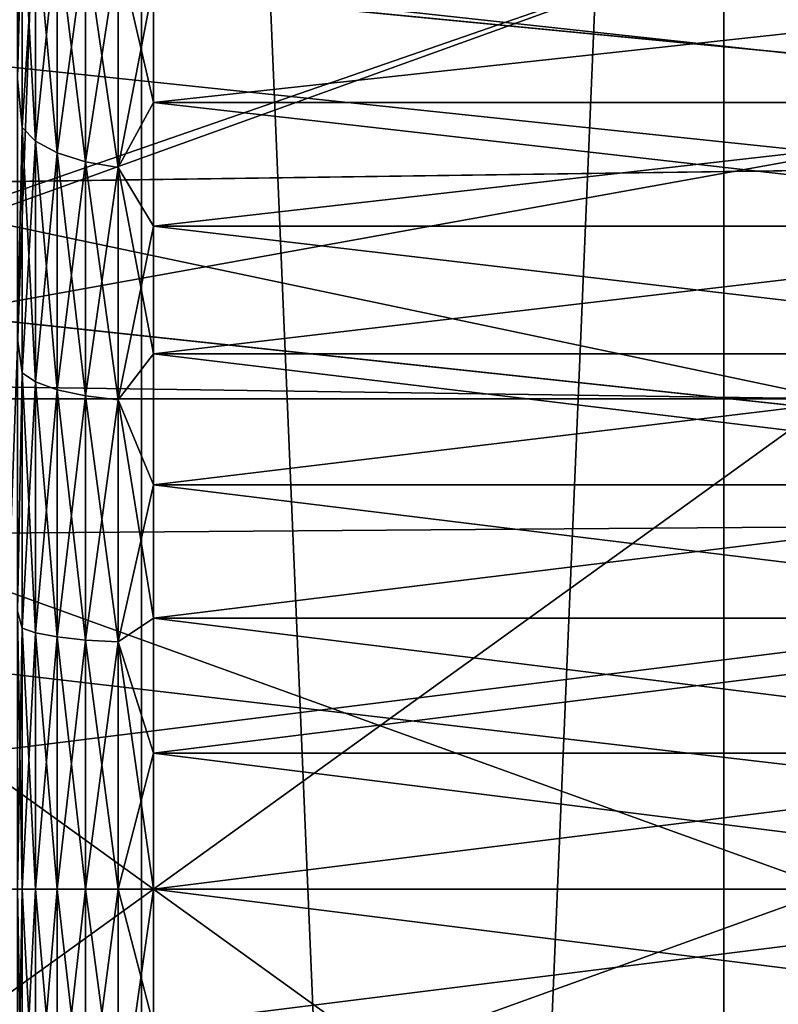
# Model space of a CAD drawing. Header units: metres. Extents: x -109 to 109, y -78 to 121.
# Tile 301 of 656: x -87.2 to -86.08, y 103.86 to 105.31. Entities that reach past the tile are written whole.
import ezdxf

# ---------------------------------------------------------------- set-up
doc = ezdxf.new("R2010")
doc.units = ezdxf.units.M
doc.layers.add('solid_508554_SW0001', color=7, linetype='CONTINUOUS')

msp = doc.modelspace()

# ---------------------------------------------------------------- linework, layer by layer
at = {"layer": 'solid_508554_SW0001'}
for points in [[(-87.758316, 109.825623, -25.499985), (-87.758324, 89.525627, -25.499985), (-87.017212, 89.525627, -24.358774)], [(-87.017204, 109.825623, -39.641228), (-87.017212, 89.525627, -39.641224), (-87.758324, 89.525627, -38.500015)], [(-87.017204, 109.825623, -39.641228), (-87.758324, 89.525627, -38.500015), (-87.758316, 109.825623, -38.500015)], [(-87.758316, 109.825623, -25.499985), (-87.017212, 89.525627, -24.358774), (-87.017204, 109.825623, -24.358772)], [(-87.017204, 109.825623, -24.358772), (-87.017212, 89.525627, -24.358774), (-86.160873, 89.525627, -23.301289)], [(-86.160873, 109.825623, -40.698708), (-86.160873, 89.525627, -40.698711), (-87.017212, 89.525627, -39.641224)], [(-86.160873, 109.825623, -40.698708), (-87.017212, 89.525627, -39.641224), (-87.017204, 109.825623, -39.641228)], [(-87.017204, 109.825623, -24.358772), (-86.160873, 89.525627, -23.301289), (-86.160873, 109.825623, -23.301292)], [(-86.160873, 109.825623, -23.301292), (-86.160873, 89.525627, -23.301289), (-85.198685, 89.525627, -22.339108)], [(-86.160873, 109.825623, -23.301292), (-85.198685, 89.525627, -22.339108), (-85.198708, 109.825623, -22.339127)], [(-85.198708, 109.825623, -41.660873), (-85.198685, 89.525627, -41.660892), (-86.160873, 89.525627, -40.698711)], [(-85.198708, 109.825623, -41.660873), (-86.160873, 89.525627, -40.698711), (-86.160873, 109.825623, -40.698708)], [(-88.961327, 105.537155, -28.296587), (-84.5, 105.619217, -28.331148), (-84.5, 105.104797, -28.148327)], [(-88.961273, 105.53672, -35.70359), (-84.5, 105.104797, -35.851673), (-84.5, 105.619217, -35.66885)], [(-87.193184, 105.484406, -34.269901), (-87.199997, 105.218269, -34.477921), (-87.199997, 105.574348, -34.272434)], [(-87.193184, 105.484406, -29.730099), (-87.199997, 105.574341, -29.727562), (-87.199997, 105.218269, -29.522078)], [(-88.911133, 105.043579, -28.131697), (-88.961327, 105.537155, -28.296587), (-84.5, 105.104797, -28.148327)], [(-88.961273, 105.53672, -35.70359), (-88.911118, 105.043358, -35.868362), (-84.5, 105.104797, -35.851673)], [(-87.193184, 105.146515, -34.454403), (-87.199997, 105.218269, -34.477921), (-87.193184, 105.484406, -34.269901)], [(-87.193184, 105.484406, -29.730099), (-87.199997, 105.218269, -29.522078), (-87.193184, 105.146515, -29.545597)], [(-87.193184, 105.484406, -29.730099), (-87.193184, 105.146515, -29.545597), (-87.17318, 105.458298, -29.770716)], [(-87.193184, 105.484406, -34.269901), (-87.17318, 105.458298, -34.229282), (-87.17318, 105.126457, -34.410484)], [(-87.193184, 105.146515, -34.454403), (-87.193184, 105.484406, -34.269901), (-87.17318, 105.126457, -34.410484)], [(-86, 105.469002, -32), (-89.4254, 105.469002, -32), (-86, 105.108154, -32.625)], [(-86, 104.747314, -33.25), (-86, 105.108154, -32.625), (-89.4254, 105.469002, -32)], [(-88, 104.775627, -30.799038), (-89.4254, 105.469002, -32), (-86, 105.469002, -32)], [(-86, 104.747314, -33.25), (-89.4254, 105.469002, -32), (-88, 104.775627, -33.200962)], [(-86, 105.469002, -32), (-86, 105.108154, -31.375), (-88, 104.747314, -30.75)], [(-88, 104.775627, -30.799038), (-86, 105.469002, -32), (-88, 104.747314, -30.75)], [(-87.193184, 105.146515, -29.545597), (-87.17318, 105.126457, -29.589516), (-87.17318, 105.458298, -29.770716)], [(-87.17318, 105.458298, -29.770716), (-87.17318, 105.126457, -29.589516), (-87.14135, 105.43589, -29.805586)], [(-87.17318, 105.458298, -34.229282), (-87.14135, 105.43589, -34.194412), (-87.14135, 105.109238, -34.37278)], [(-87.17318, 105.126457, -34.410484), (-87.17318, 105.458298, -34.229282), (-87.14135, 105.109238, -34.37278)], [(-87.17318, 105.126457, -29.589516), (-87.14135, 105.109238, -29.62722), (-87.14135, 105.43589, -29.805586)], [(-87.14135, 105.43589, -29.805586), (-87.14135, 105.109238, -29.62722), (-87.099861, 105.418701, -29.832329)], [(-87.14135, 105.43589, -34.194412), (-87.099861, 105.418701, -34.167671), (-87.099861, 105.096031, -34.343864)], [(-87.14135, 105.109238, -34.37278), (-87.14135, 105.43589, -34.194412), (-87.099861, 105.096031, -34.343864)], [(-87.14135, 105.109238, -29.62722), (-87.099861, 105.096031, -29.656136), (-87.099861, 105.418701, -29.832329)], [(-87.099861, 105.418701, -29.832329), (-87.099861, 105.096031, -29.656136), (-87.051559, 105.407913, -29.849115)], [(-87.099861, 105.418701, -34.167671), (-87.051559, 105.407913, -34.150883), (-87.051559, 105.087746, -34.32571)], [(-87.099861, 105.096031, -34.343864), (-87.099861, 105.418701, -34.167671), (-87.051559, 105.087746, -34.32571)], [(-87.099861, 105.096031, -29.656136), (-87.051559, 105.087746, -29.674288), (-87.051559, 105.407913, -29.849115)], [(-87.051559, 105.407913, -29.849115), (-87.051559, 105.087746, -29.674288), (-87, 105.358002, -29.825771)], [(-87.051559, 105.407913, -34.150883), (-87, 105.358002, -34.174229), (-87, 105.183304, -34.272064)], [(-87.051559, 105.087746, -34.32571), (-87.051559, 105.407913, -34.150883), (-87, 105.183304, -34.272064)], [(-87.051559, 105.087746, -29.674288), (-87, 105.183304, -29.727936), (-87, 105.358002, -29.825771)], [(-85.400002, 105.358002, -29.825771), (-87, 105.358002, -29.825771), (-87, 105.183304, -29.727936)], [(-85.400002, 105.183304, -29.727936), (-85.400002, 105.358002, -29.825771), (-87, 105.183304, -29.727936)], [(-85.400002, 105.183304, -34.272064), (-87, 105.183304, -34.272064), (-87, 105.358002, -34.174229)], [(-85.400002, 105.358002, -34.174229), (-85.400002, 105.183304, -34.272064), (-87, 105.358002, -34.174229)], [(-87.193184, 105.146515, -34.454403), (-87.199997, 104.835655, -34.627995), (-87.199997, 105.218269, -34.477921)], [(-87.193184, 105.146515, -29.545597), (-87.199997, 105.218269, -29.522078), (-87.199997, 104.835648, -29.372004)], [(-87.051559, 105.087746, -29.674288), (-87, 105.001472, -29.644108), (-87, 105.183304, -29.727936)], [(-87.051559, 105.087746, -34.32571), (-87, 105.183304, -34.272064), (-87, 105.001472, -34.355892)], [(-85.400002, 105.183304, -29.727936), (-87, 105.183304, -29.727936), (-87, 105.001472, -29.644108)], [(-85.400002, 105.001472, -29.644108), (-85.400002, 105.183304, -29.727936), (-87, 105.001472, -29.644108)], [(-85.400002, 105.001472, -34.355892), (-87, 105.001472, -34.355892), (-87, 105.183304, -34.272064)], [(-85.400002, 105.183304, -34.272064), (-85.400002, 105.001472, -34.355892), (-87, 105.183304, -34.272064)], [(-87.193184, 104.785805, -34.58894), (-87.199997, 104.835655, -34.627995), (-87.193184, 105.146515, -34.454403)], [(-87.193184, 105.146515, -29.545597), (-87.199997, 104.835648, -29.372004), (-87.193184, 104.785805, -29.411062)], [(-87.193184, 105.146515, -29.545597), (-87.193184, 104.785805, -29.411062), (-87.17318, 105.126457, -29.589516)], [(-87.193184, 105.146515, -34.454403), (-87.17318, 105.126457, -34.410484), (-87.17318, 104.772202, -34.542614)], [(-87.193184, 104.785805, -34.58894), (-87.193184, 105.146515, -34.454403), (-87.17318, 104.772202, -34.542614)], [(-87.193184, 104.785805, -29.411062), (-87.17318, 104.772202, -29.457388), (-87.17318, 105.126457, -29.589516)], [(-87.17318, 105.126457, -29.589516), (-87.17318, 104.772202, -29.457388), (-87.14135, 105.109238, -29.62722)], [(-87.17318, 105.126457, -34.410484), (-87.14135, 105.109238, -34.37278), (-87.14135, 104.760529, -34.502842)], [(-87.17318, 104.772202, -34.542614), (-87.17318, 105.126457, -34.410484), (-87.14135, 104.760529, -34.502842)], [(-86, 104.747314, -30.75), (-88, 104.747314, -30.75), (-86, 105.108154, -31.375)], [(-87.17318, 104.772202, -29.457388), (-87.14135, 104.760529, -29.497158), (-87.14135, 105.109238, -29.62722)], [(-87.14135, 105.109238, -29.62722), (-87.14135, 104.760529, -29.497158), (-87.099861, 105.096031, -29.656136)], [(-87.14135, 105.109238, -34.37278), (-87.099861, 105.096031, -34.343864), (-87.099861, 104.751572, -34.47234)], [(-87.14135, 104.760529, -34.502842), (-87.14135, 105.109238, -34.37278), (-87.099861, 104.751572, -34.47234)], [(-88.911133, 105.043579, -28.131697), (-84.5, 105.104797, -28.148327), (-84.5, 104.570282, -28.037254)], [(-88.911118, 105.043358, -35.868362), (-84.5, 104.570282, -35.962746), (-84.5, 105.104797, -35.851673)], [(-87.14135, 104.760529, -29.497158), (-87.099861, 104.751572, -29.527658), (-87.099861, 105.096031, -29.656136)], [(-87.099861, 105.096031, -29.656136), (-87.099861, 104.751572, -29.527658), (-87.051559, 105.087746, -29.674288)], [(-87.099861, 105.096031, -34.343864), (-87.051559, 105.087746, -34.32571), (-87.051559, 104.745949, -34.453194)], [(-87.099861, 104.751572, -34.47234), (-87.099861, 105.096031, -34.343864), (-87.051559, 104.745949, -34.453194)], [(-87.099861, 104.751572, -29.527658), (-87.051559, 104.745949, -29.546806), (-87.051559, 105.087746, -29.674288)], [(-87.051559, 105.087746, -29.674288), (-87.051559, 104.745949, -29.546806), (-87, 105.001472, -29.644108)], [(-87.051559, 105.087746, -34.32571), (-87, 105.001472, -34.355892), (-87, 104.813622, -34.425194)], [(-87.051559, 104.745949, -34.453194), (-87.051559, 105.087746, -34.32571), (-87, 104.813622, -34.425194)], [(-88.879906, 104.537491, -28.032887), (-88.911133, 105.043579, -28.131697), (-84.5, 104.570282, -28.037254)], [(-88.911118, 105.043358, -35.868362), (-88.879898, 104.537399, -35.967125), (-84.5, 104.570282, -35.962746)], [(-87.051559, 104.745949, -29.546806), (-87, 104.813622, -29.574806), (-87, 105.001472, -29.644108)], [(-85.400002, 105.001472, -29.644108), (-87, 105.001472, -29.644108), (-87, 104.813622, -29.574806)], [(-85.400002, 104.813622, -29.574806), (-85.400002, 105.001472, -29.644108), (-87, 104.813622, -29.574806)], [(-85.400002, 104.813622, -34.425194), (-87, 104.813622, -34.425194), (-87, 105.001472, -34.355892)], [(-85.400002, 105.001472, -34.355892), (-85.400002, 104.813622, -34.425194), (-87, 105.001472, -34.355892)], [(-87.193184, 104.785805, -34.58894), (-87.199997, 104.434608, -34.719418), (-87.199997, 104.835655, -34.627995)], [(-87.193184, 104.785805, -29.411062), (-87.199997, 104.835648, -29.372004), (-87.199997, 104.434601, -29.280582)], [(-87.051559, 104.745949, -29.546806), (-87, 104.620911, -29.520456), (-87, 104.813622, -29.574806)], [(-87.051559, 104.745949, -34.453194), (-87, 104.813622, -34.425194), (-87, 104.620911, -34.479542)], [(-85.400002, 104.813622, -29.574806), (-87, 104.813622, -29.574806), (-87, 104.620911, -29.520456)], [(-85.400002, 104.620911, -29.520456), (-85.400002, 104.813622, -29.574806), (-87, 104.620911, -29.520456)], [(-85.400002, 104.620911, -34.479542), (-87, 104.620911, -34.479542), (-87, 104.813622, -34.425194)], [(-85.400002, 104.813622, -34.425194), (-85.400002, 104.620911, -34.479542), (-87, 104.813622, -34.425194)], [(-86, 104.747314, -33.25), (-88, 104.775627, -33.200962), (-88, 104.747314, -33.25)], [(-87.193184, 104.409622, -34.670773), (-87.199997, 104.434608, -34.719418), (-87.193184, 104.785805, -34.58894)], [(-87.193184, 104.785805, -29.411062), (-87.199997, 104.434601, -29.280582), (-87.193184, 104.409622, -29.329227)], [(-87.193184, 104.785805, -29.411062), (-87.193184, 104.409622, -29.329227), (-87.17318, 104.772202, -29.457388)], [(-87.193184, 104.785805, -34.58894), (-87.17318, 104.772202, -34.542614), (-87.17318, 104.402756, -34.622982)], [(-87.193184, 104.409622, -34.670773), (-87.193184, 104.785805, -34.58894), (-87.17318, 104.402756, -34.622982)], [(-87.193184, 104.409622, -29.329227), (-87.17318, 104.402756, -29.377018), (-87.17318, 104.772202, -29.457388)], [(-87.17318, 104.772202, -29.457388), (-87.17318, 104.402756, -29.377018), (-87.14135, 104.760529, -29.497158)], [(-87.17318, 104.772202, -34.542614), (-87.14135, 104.760529, -34.502842), (-87.14135, 104.396858, -34.581955)], [(-87.17318, 104.402756, -34.622982), (-87.17318, 104.772202, -34.542614), (-87.14135, 104.396858, -34.581955)], [(-87.17318, 104.402756, -29.377018), (-87.14135, 104.396858, -29.418047), (-87.14135, 104.760529, -29.497158)], [(-87.14135, 104.760529, -29.497158), (-87.14135, 104.396858, -29.418047), (-87.099861, 104.751572, -29.527658)], [(-87.14135, 104.760529, -34.502842), (-87.099861, 104.751572, -34.47234), (-87.099861, 104.392334, -34.550488)], [(-87.14135, 104.396858, -34.581955), (-87.14135, 104.760529, -34.502842), (-87.099861, 104.392334, -34.550488)], [(-86, 104.747314, -33.25), (-88, 104.747314, -33.25), (-86, 104.025627, -33.25)], [(-86, 103.30394, -33.25), (-86, 104.025627, -33.25), (-88, 104.747314, -33.25)], [(-86, 104.747314, -30.75), (-86, 104.025627, -30.75), (-88, 103.30394, -30.75)], [(-86, 104.747314, -30.75), (-88, 103.30394, -30.75), (-88, 104.747314, -30.75)], [(-88, 103.30394, -33.25), (-86, 103.30394, -33.25), (-88, 104.747314, -33.25)], [(-87.14135, 104.396858, -29.418047), (-87.099861, 104.392334, -29.449511), (-87.099861, 104.751572, -29.527658)], [(-87.099861, 104.751572, -29.527658), (-87.099861, 104.392334, -29.449511), (-87.051559, 104.745949, -29.546806)], [(-87.099861, 104.751572, -34.47234), (-87.051559, 104.745949, -34.453194), (-87.051559, 104.389488, -34.530735)], [(-87.099861, 104.392334, -34.550488), (-87.099861, 104.751572, -34.47234), (-87.051559, 104.389488, -34.530735)], [(-87.099861, 104.392334, -29.449511), (-87.051559, 104.389488, -29.469263), (-87.051559, 104.745949, -29.546806)], [(-87.051559, 104.745949, -29.546806), (-87.051559, 104.389488, -29.469263), (-87, 104.620911, -29.520456)], [(-87.051559, 104.745949, -34.453194), (-87, 104.620911, -34.479542), (-87, 104.424538, -34.518604)], [(-87.051559, 104.389488, -34.530735), (-87.051559, 104.745949, -34.453194), (-87, 104.424538, -34.518604)], [(-87.051559, 104.389488, -29.469263), (-87, 104.424538, -29.481396), (-87, 104.620911, -29.520456)], [(-85.400002, 104.620911, -29.520456), (-87, 104.620911, -29.520456), (-87, 104.424538, -29.481396)], [(-85.400002, 104.424538, -29.481396), (-85.400002, 104.620911, -29.520456), (-87, 104.424538, -29.481396)], [(-85.400002, 104.424538, -34.518604), (-87, 104.424538, -34.518604), (-87, 104.620911, -34.479542)], [(-85.400002, 104.620911, -34.479542), (-85.400002, 104.424538, -34.518604), (-87, 104.620911, -34.479542)], [(-88.879906, 104.537491, -28.032887), (-84.5, 104.570282, -28.037254), (-84.5, 104.025627, -28)], [(-88.879898, 104.537399, -35.967125), (-88.869316, 104.025627, -36), (-84.5, 104.570282, -35.962746)], [(-84.5, 104.570282, -35.962746), (-88.869316, 104.025627, -36), (-84.5, 104.025627, -36)], [(-88.879906, 104.537491, -28.032887), (-84.5, 104.025627, -28), (-88.869316, 104.025627, -28)], [(-87.193184, 104.025627, -34.698235), (-87.199997, 104.025627, -34.75), (-87.199997, 104.434608, -34.719418)], [(-87.193184, 104.025627, -34.698235), (-87.199997, 104.434608, -34.719418), (-87.193184, 104.409622, -34.670773)], [(-87.193184, 104.409622, -29.329227), (-87.199997, 104.434601, -29.280582), (-87.199997, 104.025627, -29.25)], [(-87.051559, 104.389488, -29.469263), (-87, 104.2257, -29.457861), (-87, 104.424538, -29.481396)], [(-87.051559, 104.389488, -34.530735), (-87, 104.424538, -34.518604), (-87, 104.2257, -34.542141)], [(-85.400002, 104.424538, -29.481396), (-87, 104.424538, -29.481396), (-87, 104.2257, -29.457861)], [(-85.400002, 104.2257, -29.457861), (-85.400002, 104.424538, -29.481396), (-87, 104.2257, -29.457861)], [(-85.400002, 104.2257, -34.542141), (-87, 104.2257, -34.542141), (-87, 104.424538, -34.518604)], [(-85.400002, 104.424538, -34.518604), (-85.400002, 104.2257, -34.542141), (-87, 104.424538, -34.518604)], [(-87.193184, 104.409622, -29.329227), (-87.199997, 104.025627, -29.25), (-87.193184, 104.025627, -29.301764)], [(-87.193184, 104.409622, -29.329227), (-87.193184, 104.025627, -29.301764), (-87.17318, 104.402756, -29.377018)], [(-87.193184, 104.409622, -34.670773), (-87.17318, 104.402756, -34.622982), (-87.17318, 104.025627, -34.649956)], [(-87.193184, 104.025627, -34.698235), (-87.193184, 104.409622, -34.670773), (-87.17318, 104.025627, -34.649956)], [(-87.193184, 104.025627, -29.301764), (-87.17318, 104.025627, -29.350046), (-87.17318, 104.402756, -29.377018)], [(-87.17318, 104.402756, -29.377018), (-87.17318, 104.025627, -29.350046), (-87.14135, 104.396858, -29.418047)], [(-87.17318, 104.402756, -34.622982), (-87.14135, 104.396858, -34.581955), (-87.14135, 104.025627, -34.608505)], [(-87.17318, 104.025627, -34.649956), (-87.17318, 104.402756, -34.622982), (-87.14135, 104.025627, -34.608505)], [(-87.17318, 104.025627, -29.350046), (-87.14135, 104.025627, -29.391495), (-87.14135, 104.396858, -29.418047)], [(-87.14135, 104.396858, -29.418047), (-87.14135, 104.025627, -29.391495), (-87.099861, 104.392334, -29.449511)], [(-87.14135, 104.396858, -34.581955), (-87.099861, 104.392334, -34.550488), (-87.099861, 104.025627, -34.576717)], [(-87.14135, 104.025627, -34.608505), (-87.14135, 104.396858, -34.581955), (-87.099861, 104.025627, -34.576717)], [(-87.14135, 104.025627, -29.391495), (-87.099861, 104.025627, -29.423283), (-87.099861, 104.392334, -29.449511)], [(-87.099861, 104.392334, -29.449511), (-87.099861, 104.025627, -29.423283), (-87.051559, 104.389488, -29.469263)], [(-87.099861, 104.392334, -34.550488), (-87.051559, 104.389488, -34.530735), (-87.051559, 104.025627, -34.556759)], [(-87.099861, 104.025627, -34.576717), (-87.099861, 104.392334, -34.550488), (-87.051559, 104.025627, -34.556759)], [(-87.099861, 104.025627, -29.423283), (-87.051559, 104.025627, -29.443239), (-87.051559, 104.389488, -29.469263)], [(-87.051559, 104.389488, -34.530735), (-87, 104.2257, -34.542141), (-87, 104.025627, -34.549999)], [(-87.051559, 104.025627, -34.556759), (-87.051559, 104.389488, -34.530735), (-87, 104.025627, -34.549999)], [(-87.051559, 104.389488, -29.469263), (-87.051559, 104.025627, -29.443239), (-87, 104.2257, -29.457861)], [(-87.051559, 104.025627, -29.443239), (-87, 104.025627, -29.450001), (-87, 104.2257, -29.457861)], [(-87, 104.2257, -34.542141), (-85.400002, 104.025627, -34.549999), (-87, 104.025627, -34.549999)], [(-85.400002, 104.2257, -34.542141), (-85.400002, 104.025627, -34.549999), (-87, 104.2257, -34.542141)], [(-85.400002, 104.2257, -29.457861), (-87, 104.025627, -29.450001), (-85.400002, 104.025627, -29.450001)], [(-85.400002, 104.2257, -29.457861), (-87, 104.2257, -29.457861), (-87, 104.025627, -29.450001)], [(-88.879906, 103.513763, -35.967113), (-84.5, 103.480965, -35.962746), (-84.5, 104.025627, -36)], [(-88.869316, 104.025627, -36), (-88.879906, 103.513763, -35.967113), (-84.5, 104.025627, -36)], [(-88.879906, 103.513763, -28.032887), (-88.869316, 104.025627, -28), (-84.5, 103.480965, -28.037254)], [(-88.869316, 104.025627, -28), (-84.5, 104.025627, -28), (-84.5, 103.480965, -28.037254)], [(-86, 103.30394, -30.75), (-88, 103.30394, -30.75), (-86, 104.025627, -30.75)], [(-87.193184, 103.641624, -34.670773), (-87.199997, 103.616653, -34.719418), (-87.199997, 104.025627, -34.75)], [(-87.193184, 103.641624, -34.670773), (-87.199997, 104.025627, -34.75), (-87.193184, 104.025627, -34.698235)], [(-87.193184, 104.025627, -29.301764), (-87.199997, 104.025627, -29.25), (-87.199997, 103.616646, -29.280582)], [(-87.193184, 103.641624, -29.329227), (-87.193184, 104.025627, -29.301764), (-87.199997, 103.616646, -29.280582)], [(-87.193184, 103.641624, -29.329227), (-87.17318, 104.025627, -29.350046), (-87.193184, 104.025627, -29.301764)], [(-87.193184, 103.641624, -29.329227), (-87.17318, 103.648499, -29.377018), (-87.17318, 104.025627, -29.350046)], [(-87.17318, 103.648499, -34.622982), (-87.193184, 104.025627, -34.698235), (-87.17318, 104.025627, -34.649956)], [(-87.193184, 103.641624, -34.670773), (-87.193184, 104.025627, -34.698235), (-87.17318, 103.648499, -34.622982)], [(-87.17318, 103.648499, -29.377018), (-87.14135, 104.025627, -29.391495), (-87.17318, 104.025627, -29.350046)], [(-87.17318, 103.648499, -29.377018), (-87.14135, 103.654396, -29.418047), (-87.14135, 104.025627, -29.391495)], [(-87.14135, 103.654396, -34.581955), (-87.17318, 104.025627, -34.649956), (-87.14135, 104.025627, -34.608505)], [(-87.17318, 103.648499, -34.622982), (-87.17318, 104.025627, -34.649956), (-87.14135, 103.654396, -34.581955)], [(-87.14135, 103.654396, -29.418047), (-87.099861, 104.025627, -29.423283), (-87.14135, 104.025627, -29.391495)], [(-87.14135, 103.654396, -29.418047), (-87.099861, 103.65892, -29.449511), (-87.099861, 104.025627, -29.423283)], [(-87.099861, 103.65892, -34.550488), (-87.14135, 104.025627, -34.608505), (-87.099861, 104.025627, -34.576717)], [(-87.14135, 103.654396, -34.581955), (-87.14135, 104.025627, -34.608505), (-87.099861, 103.65892, -34.550488)], [(-87.099861, 103.65892, -29.449511), (-87.051559, 104.025627, -29.443239), (-87.099861, 104.025627, -29.423283)], [(-87.099861, 103.65892, -29.449511), (-87.051559, 103.661758, -29.469263), (-87.051559, 104.025627, -29.443239)], [(-87.051559, 103.661758, -34.530735), (-87.099861, 104.025627, -34.576717), (-87.051559, 104.025627, -34.556759)], [(-87.099861, 103.65892, -34.550488), (-87.099861, 104.025627, -34.576717), (-87.051559, 103.661758, -34.530735)], [(-87.051559, 104.025627, -34.556759), (-87, 104.025627, -34.549999), (-87, 103.825554, -34.542141)], [(-87.051559, 103.661758, -34.530735), (-87.051559, 104.025627, -34.556759), (-87, 103.825554, -34.542141)], [(-87.051559, 103.661758, -29.469263), (-87, 103.825554, -29.457861), (-87, 104.025627, -29.450001)], [(-87.051559, 103.661758, -29.469263), (-87, 104.025627, -29.450001), (-87.051559, 104.025627, -29.443239)], [(-85.400002, 103.825554, -34.542141), (-87, 104.025627, -34.549999), (-85.400002, 104.025627, -34.549999)], [(-85.400002, 103.825554, -34.542141), (-87, 103.825554, -34.542141), (-87, 104.025627, -34.549999)], [(-85.400002, 104.025627, -29.450001), (-87, 104.025627, -29.450001), (-87, 103.825554, -29.457861)], [(-85.400002, 103.825554, -29.457861), (-85.400002, 104.025627, -29.450001), (-87, 103.825554, -29.457861)]]:
    msp.add_3dface(points, dxfattribs=at)

doc.saveas('drawing.dxf')
